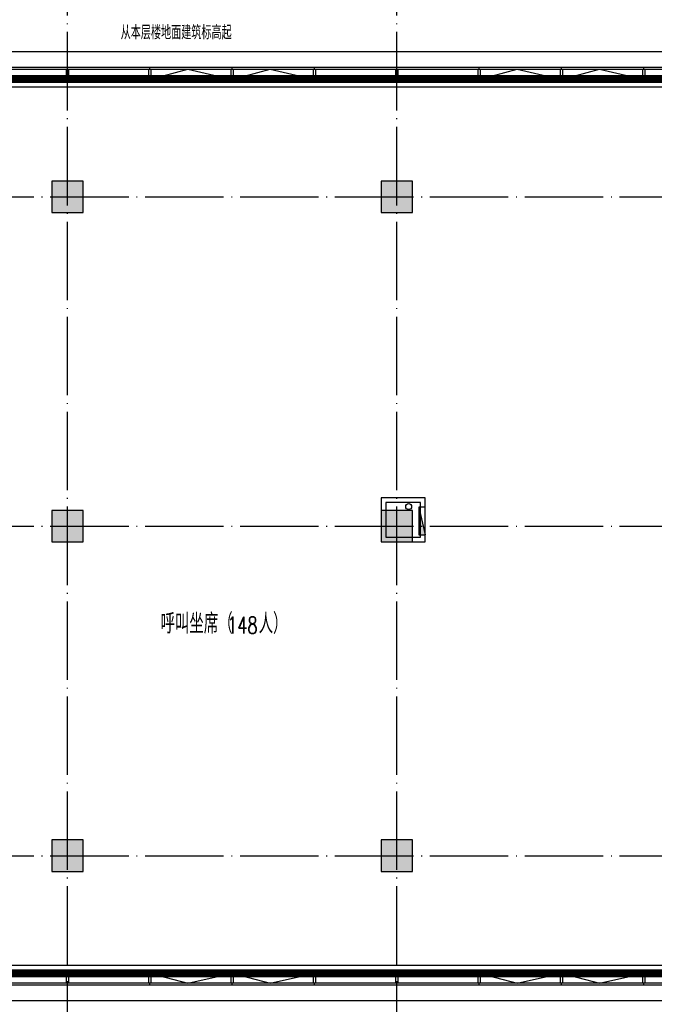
# Model space of a CAD drawing. Extents: x 797781 to 1255204, y 21234 to 1024248.
# Tile 493 of 656: x 962488 to 978672, y 468854 to 493957. Entities that reach past the tile are written whole.
import ezdxf

# ---------------------------------------------------------------- set-up
doc = ezdxf.new("R2010")
doc.units = 0
doc.header["$LTSCALE"] = 1000
doc.header["$MEASUREMENT"] = 0
doc.linetypes.add('230303生产综合楼-平面图_t8$0$DOTE', pattern=[2.4200000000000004, 2, -0.2, 0.02, -0.2])
doc.linetypes.add('__DASH', pattern=[0.35, 0.25, -0.1])
for name, color, linetype in [('230303生产综合楼-平面图_t8$0$3T_WOOD', 21, 'Continuous'), ('230303生产综合楼-平面图_t8$0$COLUMN', 40, 'Continuous'), ('230303生产综合楼-平面图_t8$0$CURTWALL', 4, 'Continuous'), ('230303生产综合楼-平面图_t8$0$DOTE', 1, '230303生产综合楼-平面图_t8$0$DOTE'), ('230303生产综合楼-平面图_t8$0$PUB_HATCH', 8, 'Continuous'), ('230303生产综合楼-平面图_t8$0$PUB_TEXT', 7, 'Continuous'), ('230303生产综合楼-平面图_t8$0$水管', 4, 'Continuous'), ('230303生产综合楼-平面图_t8$0$看线', 115, 'Continuous'), ('DIM_SYMB', 3, 'Continuous'), ('EQUIP_消火栓', 7, 'Continuous'), ('PUB_HATCH', 8, 'Continuous'), ('PUB_TEXT', 7, 'Continuous'), ('VPIPE-消防', 1, 'Continuous')]:
    doc.layers.add(name, color=color, linetype=linetype)
doc.styles.add('230303生产综合楼-平面图_t8$0$_TCH_DIM', font='SIMPLEX', dxfattribs={"bigfont": 'GBCBIG'})
doc.styles.add('_TCH_DIM', font='SIMPLEX', dxfattribs={"bigfont": 'GBCBIG'})

# ---------------------------------------------------------------- blocks, each defined once
blk = doc.blocks.new('AQ4-5')
at = {"color": 6, "linetype": '__DASH', "ltscale": 4, "const_width": 200}
for points in [[(1037160.970799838, 481763.4435949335), (1037160.970799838, 487413.893387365), (1062695.44264469, 484763.4374786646), (1130260.968365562, 484763.4374786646), (1130260.968096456, 481763.4436218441)], [(1130260.966589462, 464963.4436218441), (1130260.966320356, 461963.4435949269), (1062726.479875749, 461963.4435949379), (1037541.906274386, 464574.3511898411)]]:
    blk.add_lwpolyline(points, dxfattribs=at)
at = {"layer": 'DIM_SYMB'}
for points in [[(1108661.810018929, 486213.8246715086, 0, 0, 0), (1106246.135127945, 486213.8246715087, 0, 0, 0), (1106246.135127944, 485057.1020673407, 80.00000000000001, 0, 0), (1106246.135127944, 484757.1020673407, 0, 0, 0)], [(1108661.810018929, 460513.0625183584, 0, 0, 0), (1106246.135127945, 460513.0625183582, 0, 0, 0), (1106246.135127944, 461669.7851225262, 80.00000000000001, 0, 0), (1106246.135127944, 461969.7851225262, 0, 0, 0)]]:
    blk.add_lwpolyline(points, format="xyseb", dxfattribs=at)
at = {"layer": 'PUB_TEXT', "style": '_TCH_DIM'}
blk.add_text('从本层楼地面建筑标高起', height=357.4468085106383, rotation=359.9999999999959, dxfattribs=at).set_placement((1106066.597252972, 485773.7182885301))
blk = doc.blocks.new('$TwtSys$00000434')
for p, q in [((-0.5, 0.5), (-0.5, -0.5)), ((-0.5, -0.5), (0.5, 0.5)), ((0.5, 0.5), (-0.5, 0.5)), ((0.5, -0.5), (0.5, 0.5)), ((-0.5, -0.5), (0.5, -0.5))]:
    blk.add_line(p, q)
blk.add_solid([(0.5, -0.5), (0.5, 0.5), (-0.5, -0.5)])
blk = doc.blocks.new('230303生产综合楼-平面图_t8$0$4-XHS')
at = {"layer": 'VPIPE-消防'}
blk.add_circle((1099887.635618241, 274499.5443058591), 75, dxfattribs=at)
at = {"layer": 'EQUIP_消火栓', "xscale": 700, "yscale": 160, "zscale": 700, "rotation": 270.0000000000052}
blk.add_blockref('$TwtSys$00000434', (1100229.007884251, 274131.1713138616), dxfattribs=at)
blk = doc.blocks.new('230303生产综合楼-平面图_t8$0$3WLGJ')
at = {"layer": '230303生产综合楼-平面图_t8$0$3T_WOOD'}
for points in [[(1087091.337809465, 195321.9306747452), (1087041.337809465, 195321.9306747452), (1087041.337809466, 195571.9306747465), (1087091.337809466, 195571.9306747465)], [(1089191.337809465, 195321.9306747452), (1089141.337809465, 195321.9306747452), (1089141.337809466, 195571.9306747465), (1089191.337809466, 195571.9306747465)], [(1091291.337809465, 195321.9306747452), (1091241.337809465, 195321.9306747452), (1091241.337809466, 195571.9306747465), (1091291.337809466, 195571.9306747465)], [(1093391.337809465, 195321.9306747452), (1093341.337809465, 195321.9306747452), (1093341.337809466, 195571.9306747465), (1093391.337809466, 195571.9306747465)], [(1095491.337809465, 195321.9306747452), (1095441.337809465, 195321.9306747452), (1095441.337809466, 195571.9306747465), (1095491.337809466, 195571.9306747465)], [(1097591.337809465, 195321.9306747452), (1097541.337809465, 195321.9306747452), (1097541.337809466, 195571.9306747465), (1097591.337809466, 195571.9306747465)], [(1099691.337809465, 195321.9306747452), (1099641.337809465, 195321.9306747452), (1099641.337809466, 195571.9306747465), (1099691.337809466, 195571.9306747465)], [(1101791.337809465, 195321.9306747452), (1101741.337809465, 195321.9306747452), (1101741.337809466, 195571.9306747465), (1101791.337809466, 195571.9306747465)], [(1087091.333316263, 172271.9306747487), (1087041.333316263, 172271.9306747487), (1087041.333316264, 172521.9306747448), (1087091.333316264, 172521.9306747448)], [(1089191.333316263, 172271.9306747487), (1089141.333316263, 172271.9306747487), (1089141.333316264, 172521.9306747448), (1089191.333316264, 172521.9306747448)], [(1091291.333316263, 172271.9306747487), (1091241.333316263, 172271.9306747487), (1091241.333316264, 172521.9306747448), (1091291.333316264, 172521.9306747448)], [(1093391.333316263, 172271.9306747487), (1093341.333316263, 172271.9306747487), (1093341.333316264, 172521.9306747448), (1093391.333316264, 172521.9306747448)], [(1095491.333316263, 172271.9306747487), (1095441.333316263, 172271.9306747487), (1095441.333316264, 172521.9306747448), (1095491.333316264, 172521.9306747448)], [(1097591.333316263, 172271.9306747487), (1097541.333316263, 172271.9306747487), (1097541.333316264, 172521.9306747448), (1097591.333316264, 172521.9306747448)], [(1099691.333316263, 172271.9306747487), (1099641.333316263, 172271.9306747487), (1099641.333316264, 172521.9306747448), (1099691.333316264, 172521.9306747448)], [(1101791.333316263, 172271.9306747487), (1101741.333316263, 172271.9306747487), (1101741.333316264, 172521.9306747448), (1101791.333316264, 172521.9306747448)]]:
    blk.add_lwpolyline(points, close=True, dxfattribs=at)
for points in [[(1087066.337809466, 195571.9306747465), (1087066.337809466, 195621.9306747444)], [(1089166.337809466, 195571.9304541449), (1089166.337809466, 195621.9304541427)], [(1091266.337809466, 195571.9302657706), (1091266.337809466, 195621.9302657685)], [(1093366.337809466, 195571.9300773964), (1093366.337809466, 195621.9300773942)], [(1095466.337809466, 195571.9306746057), (1095466.337809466, 195621.9306746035)], [(1097566.337809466, 195571.930454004), (1097566.337809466, 195621.9304540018)], [(1099666.337809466, 195571.9302656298), (1099666.337809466, 195621.9302656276)], [(1101766.337809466, 195571.9300772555), (1101766.337809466, 195621.9300772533)], [(1087066.337809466, 172221.930674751), (1087066.337809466, 172271.9306747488)], [(1089166.337809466, 172221.9304541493), (1089166.337809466, 172271.9304541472)], [(1091266.337809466, 172221.9302657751), (1091266.337809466, 172271.9302657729)], [(1093366.337809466, 172221.9300774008), (1093366.337809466, 172271.9300773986)], [(1095466.337809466, 172221.9306746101), (1095466.337809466, 172271.9306746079)], [(1097566.337809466, 172221.9304540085), (1097566.337809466, 172271.9304540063)], [(1099666.337809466, 172221.9302656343), (1099666.337809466, 172271.9302656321)], [(1101766.337809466, 172221.93007726), (1101766.337809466, 172271.9300772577)]]:
    blk.add_lwpolyline(points, dxfattribs=at)
blk = doc.blocks.new('_FZH')
blk.add_lwpolyline([(-0.5, -0.5), (0.5, -0.5), (0.5, 0.5), (-0.5, 0.5)], close=True)
at = {"layer": 'PUB_HATCH'}
blk.add_solid([(-0.5, -0.5), (0.5, -0.5), (-0.5, 0.5), (0.5, 0.5)], dxfattribs=at)

msp = doc.modelspace()

# ---------------------------------------------------------------- linework, layer by layer
at = {"layer": '230303生产综合楼-平面图_t8$0$CURTWALL'}
for points in [[(895858.0044139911, 495426.4021850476), (921708.0044139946, 492743.1947290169), (989558.0020066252, 492743.1947290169), (989557.9999075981, 469343.2008452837), (921708.0044139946, 469343.2008452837), (895858.0044139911, 472023.0937986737)], [(895908.0044139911, 495370.9435938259), (921705.4163881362, 492693.1947290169), (989508.00200214, 492693.1947290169), (989507.9999120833, 469393.2008452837), (921710.5892599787, 469393.2008452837), (895908.0044139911, 472068.1782266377)], [(896158.0044139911, 495093.6506377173), (921692.4762588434, 492443.1947290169), (989258.0019797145, 492443.1947290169), (989257.9999345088, 469643.2008452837), (921723.5134899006, 469643.2008452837), (896158.0044139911, 472293.6003664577)]]:
    msp.add_lwpolyline(points, close=True, dxfattribs=at)
for points in [[(965833.0044140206, 492443.2008451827), (966774.8005673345, 492693.2008451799), (967883.0044140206, 492443.2008451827)], [(967933.0044140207, 492443.2008451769), (968874.8005673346, 492693.200845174), (969983.0044140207, 492443.2008451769)], [(974233.0044140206, 492443.2008451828), (975174.8005673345, 492693.2008451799), (976283.0044140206, 492443.2008451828)], [(976333.0044140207, 492443.2008451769), (977274.8005673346, 492693.2008451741), (978383.0044140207, 492443.2008451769)], [(965832.9999208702, 469643.2008452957), (966774.7960741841, 469393.2008452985), (967882.9999208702, 469643.2008452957)], [(967932.9999207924, 469643.2008452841), (968874.7960741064, 469393.2008452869), (969982.9999207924, 469643.2008452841)], [(974232.9999208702, 469643.2008452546), (975174.7960741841, 469393.2008452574), (976282.9999208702, 469643.2008452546)], [(976332.9999207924, 469643.200845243), (977274.7960741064, 469393.2008452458), (978382.9999207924, 469643.200845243)]]:
    msp.add_lwpolyline(points, dxfattribs=at)
at = {"layer": '230303生产综合楼-平面图_t8$0$DOTE'}
for p, q in [((963708.0044139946, 467443.2008452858), (963708.0044139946, 495443.2008452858)), ((972108.0044139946, 467443.2008452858), (972108.0044139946, 495443.2008452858)), ((895508.0044139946, 489443.2008452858), (988908.0044139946, 489443.2008452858)), ((895508.0044139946, 481043.2008452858), (988908.0044139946, 481043.2008452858)), ((895508.0044139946, 472643.2008452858), (988908.0044139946, 472643.2008452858))]:
    msp.add_line(p, q, dxfattribs=at)
at = {"layer": '230303生产综合楼-平面图_t8$0$PUB_HATCH', "color": 8}
for points in [[(896358.0044139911, 478943.2008486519), (896358.0044139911, 494871.8162728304), (921682.124155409, 492243.1947290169), (989058.0019617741, 492243.1947290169), (989058.0007687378, 478943.2008452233)], [(989058.0005444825, 476443.1995392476), (989057.9999524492, 469843.2008452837), (921733.8528738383, 469843.2008452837), (896358.0044139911, 472473.9380783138)]]:
    msp.add_lwpolyline(points, dxfattribs=at)
at = {"layer": '230303生产综合楼-平面图_t8$0$水管'}
for points in [[(971707.9999210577, 480643.2013177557), (972827.9929387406, 480643.2013177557), (972827.9929387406, 481768.2013177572), (971707.9999210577, 481768.2013177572)], [(971827.9999210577, 480763.2013177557), (972707.9929387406, 480763.2013177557), (972707.9929387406, 481648.2013177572), (971827.9999210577, 481648.2013177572)]]:
    msp.add_lwpolyline(points, close=True, dxfattribs=at)
at = {"layer": '230303生产综合楼-平面图_t8$0$看线'}
msp.add_lwpolyline([(895458.0044139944, 495870.6712680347), (921394.7042981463, 493143.2008434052), (989958.0020425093, 493143.1946931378), (989957.9998717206, 468943.2008452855), (921321.295556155, 468943.2008452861), (895458.0044139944, 471662.9516998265)], close=True, dxfattribs=at)

# ---------------------------------------------------------------- block references
for name, p in [('230303生产综合楼-平面图_t8$0$3WLGJ', (-123358.3333954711, 297121.2701705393)), ('AQ4-5', (-141002.966385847, 7679.757250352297)), ('230303生产综合楼-平面图_t8$0$4-XHS', (-127479.6383169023, 207043.6565394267))]:
    msp.add_blockref(name, p)
at = {"layer": '230303生产综合楼-平面图_t8$0$COLUMN', "xscale": 800, "yscale": 800, "zscale": 800}
for p in [(963707.9999210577, 489443.200845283), (972107.9999210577, 489443.200845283), (963707.9999210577, 481043.200845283), (972107.9999210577, 481043.200845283), (963707.9999210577, 472643.200845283), (972107.9999210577, 472643.200845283)]:
    msp.add_blockref('_FZH', p, dxfattribs=at)

# ---------------------------------------------------------------- texts
at = {"layer": '230303生产综合楼-平面图_t8$0$PUB_TEXT', "style": '230303生产综合楼-平面图_t8$0$_TCH_DIM'}
for s, p in [('呼叫坐席（', (966080.4339483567, 478306.284543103)), ('人）', (968582.5616079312, 478306.284543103))]:
    msp.add_text(s, height=510.6382978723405, dxfattribs=at).set_placement(p)
at = {"layer": '230303生产综合楼-平面图_t8$0$PUB_TEXT', "style": '230303生产综合楼-平面图_t8$0$_TCH_DIM', "width": 0.7058823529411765}
msp.add_text('148', height=425, dxfattribs=at).set_placement((967782.5616079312, 478306.284543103))

doc.saveas('drawing.dxf')
